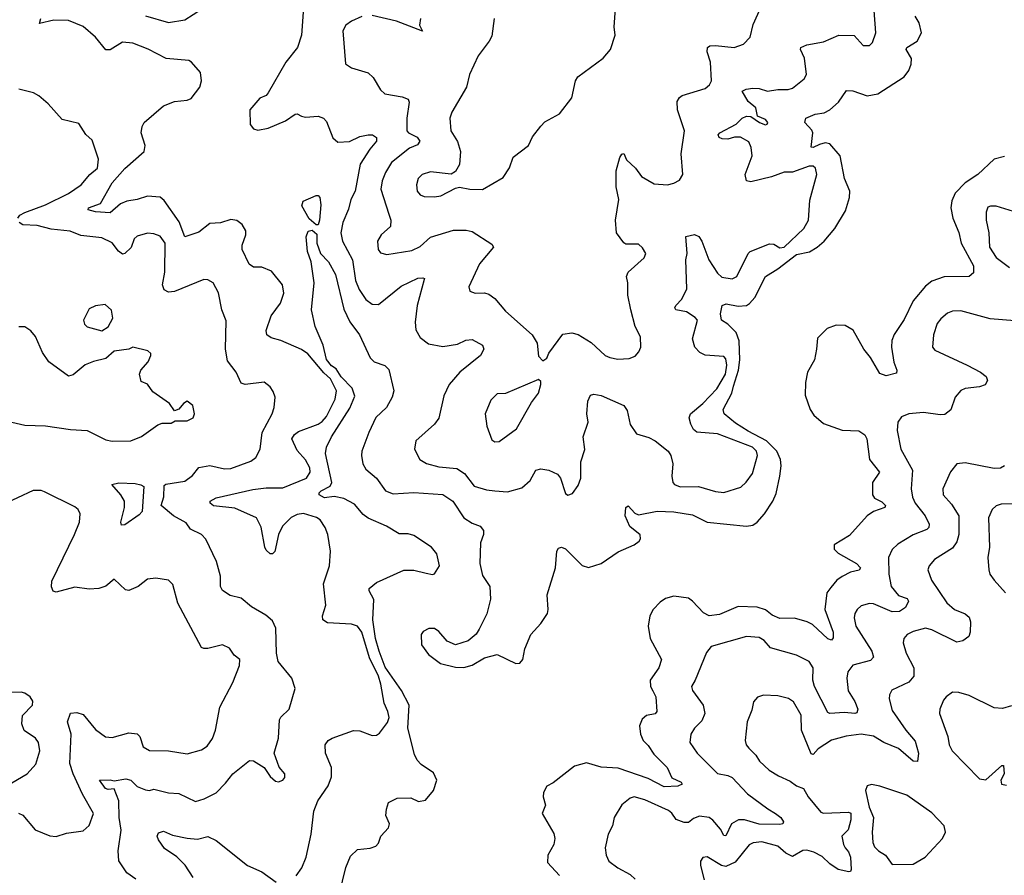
# Model space of a CAD drawing. Extents: x 1839239 to 1929705, y 762242 to 910352.
# Tile 376 of 429: x 1904260 to 1908994, y 865408 to 869519. Entities that reach past the tile are written whole.
import ezdxf

# ---------------------------------------------------------------- set-up
doc = ezdxf.new("R2010")
doc.units = 0

msp = doc.modelspace()

# ---------------------------------------------------------------- linework, layer by layer
at = {"layer": '0CON10XD'}
for points in [[(1904865, 869537.8), (1904975, 869505.5), (1905055, 869518.2), (1905135, 869569.6)], [(1905905, 869534.3), (1905855, 869511.4), (1905827.6, 869492.4), (1905814.5, 869465), (1905827.1, 869307.1), (1905855, 869288), (1905935, 869264), (1905960.3, 869240.3), (1905995, 869181.2), (1906015, 869162), (1906098.7, 869148.7), (1906127.7, 869137.7), (1906132, 869122), (1906120.9, 869045), (1906121.8, 868985), (1906129.2, 868975), (1906170.5, 868955), (1906184.5, 868935), (1906173, 868917), (1906135, 868901.5), (1906047.4, 868832.6), (1906018.8, 868785), (1906003.4, 868745), (1905996.8, 868705), (1906035.5, 868585), (1906044.4, 868555), (1906042.9, 868525), (1905998, 868485), (1905980.6, 868455), (1905984.4, 868415), (1905995, 868398.8), (1906025, 868390), (1906145, 868410.4), (1906185, 868428.5), (1906235, 868473.3), (1906345, 868507.1), (1906407.2, 868507.2), (1906435, 868500.5), (1906530.5, 868440.5), (1906537.8, 868425), (1906470.6, 868345), (1906418.8, 868235), (1906424.1, 868214.1), (1906450, 868205), (1906495, 868205.7), (1906515, 868200), (1906545, 868179.2), (1906595, 868118.6), (1906724.5, 868004.5), (1906747.5, 867965), (1906755, 867902.5), (1906775, 867880), (1906795, 867892.5), (1906804.2, 867915.8), (1906872, 868008), (1906915, 868014.4), (1906945, 868006.9), (1907007.9, 867967.9), (1907074.2, 867905), (1907097.5, 867895), (1907135, 867887.8), (1907189.7, 867890.3), (1907218.5, 867901.5), (1907236.7, 867923.3), (1907245.8, 867945), (1907244.4, 867995), (1907218.9, 868045), (1907198.2, 868125), (1907183.2, 868195), (1907184.2, 868254.2), (1907177.5, 868285), (1907186.2, 868305), (1907262.5, 868375), (1907270, 868395), (1907255, 868422.5), (1907235, 868440), (1907175, 868440), (1907165, 868446), (1907128.9, 868495), (1907124, 868556), (1907140, 868655), (1907127.1, 868715), (1907127.1, 868792.9), (1907145, 868856.7), (1907155, 868873.3), (1907165, 868876.2), (1907178.1, 868845), (1907221.1, 868805), (1907250, 868765), (1907310.2, 868730.2), (1907375, 868725.7), (1907405, 868732.5), (1907431.7, 868748.3), (1907448.8, 868775), (1907439.5, 868875), (1907456.4, 868985), (1907422.7, 869085), (1907421.1, 869125), (1907432, 869145), (1907445.5, 869154.5), (1907555, 869188.1), (1907576.9, 869205), (1907585.4, 869225), (1907581.8, 869315), (1907565.8, 869365), (1907566.2, 869385), (1907577.3, 869392.7), (1907605.6, 869394.4), (1907695.6, 869384.4), (1907739.5, 869400.5), (1907772, 869435), (1907787.1, 869495), (1907838.6, 869615)], [(1906255, 868666.9), (1906285, 868673.1), (1906355, 868710), (1906373.9, 868713.9), (1906424.2, 868704.2), (1906485, 868702.2), (1906585, 868760), (1906615, 868806.7), (1906632.1, 868857.9), (1906706, 868915), (1906725, 868956.7), (1906765, 869007.5), (1906785, 869027.5), (1906855, 869066.7), (1906915, 869143.3), (1906932, 869225), (1906943.3, 869245), (1907065, 869333.8), (1907101.2, 869375), (1907122.5, 869445), (1907118.6, 869485), (1907125.8, 869595)], [(1905590, 865405), (1905617.1, 865442.9), (1905636.8, 865495), (1905662.3, 865605), (1905674.7, 865715.3), (1905693.3, 865765), (1905743.4, 865836.6), (1905759.7, 865880.3), (1905758.9, 865925), (1905730.6, 865995), (1905729.2, 866035), (1905744, 866055), (1905762.8, 866067.2), (1905865, 866102.5), (1905895, 866102), (1905955, 866080), (1905975, 866080.8), (1905990, 866090), (1906029, 866141), (1906036.1, 866165), (1906030.7, 866195), (1906012.5, 866235), (1905996.6, 866326.6), (1905985.2, 866365), (1905942.3, 866452.3), (1905905.3, 866575), (1905885, 866604.3), (1905855, 866613.5), (1905740.7, 866620.7), (1905717.5, 866635), (1905716.7, 866655), (1905731.8, 866705), (1905721.5, 866808.5), (1905750, 866895), (1905754.2, 866965), (1905742.2, 867045), (1905729.1, 867079.1), (1905704.4, 867115), (1905686.7, 867126.7), (1905625, 867146.1), (1905595, 867141.9), (1905565, 867127), (1905523.8, 867085), (1905505.3, 867045), (1905486.6, 866963.4), (1905475, 866952.5), (1905465, 866952), (1905445, 866970), (1905438.2, 866985), (1905421.1, 867081.1), (1905398, 867125), (1905295, 867171.9), (1905192.6, 867182.6), (1905176, 867195), (1905176, 867205), (1905205, 867220.9), (1905381.9, 867261.9), (1905445, 867269.2), (1905525, 867268.6), (1905638.5, 867315), (1905657.3, 867345), (1905655.5, 867365), (1905635, 867404.3), (1905595, 867448.6), (1905568.8, 867505), (1905580.9, 867525), (1905600, 867540), (1905695, 867574.7), (1905715, 867588.5), (1905735, 867612.1), (1905777.5, 867695), (1905783.7, 867735), (1905755, 867793.1), (1905721.8, 867821.8), (1905645, 867913.8), (1905615, 867934.6), (1905515, 867977.2), (1905469.7, 867989.7), (1905448.1, 868005), (1905445.5, 868025.5), (1905468.7, 868095), (1905513.9, 868156.1), (1905530.4, 868205), (1905524.3, 868245), (1905470.9, 868310.9), (1905425, 868328.9), (1905385, 868329.4), (1905363.9, 868343.9), (1905329.5, 868415), (1905330, 868435), (1905347.3, 868485), (1905346.9, 868505), (1905330.6, 868535), (1905305, 868554.4), (1905275, 868558), (1905225, 868543.1), (1905175, 868539.2), (1905122.2, 868497.8), (1905055, 868475.6), (1905027.5, 868547.5), (1904955, 868650), (1904935, 868665.3), (1904875, 868670.8), (1904825, 868654.3), (1904775, 868646.6), (1904745, 868634.2), (1904695, 868590.4), (1904625, 868595.4), (1904590, 868605), (1904591.2, 868615), (1904649.4, 868635), (1904704.6, 868735), (1904765, 868803.2), (1904858.6, 868885), (1904864.2, 868915), (1904844, 868975), (1904848.6, 869005), (1904859.2, 869025), (1904951.2, 869105), (1905005, 869125.6), (1905065, 869132), (1905085, 869140), (1905126.9, 869195), (1905134.4, 869225.6), (1905128.9, 869265), (1905086.7, 869315), (1905073, 869323), (1904965, 869331.6), (1904877.2, 869377.2), (1904805, 869405.9), (1904755, 869410.4), (1904695, 869373.5), (1904675, 869374.4), (1904625.5, 869435.5), (1904566.2, 869486.2), (1904495, 869514.7), (1904425, 869516.7), (1904355, 869501.2), (1904361.8, 869525)], [(1905623.5, 869555), (1905614.7, 869445), (1905596.2, 869385), (1905539.2, 869315), (1905455, 869166.9), (1905445, 869154.4), (1905415, 869141.1), (1905366.2, 869085), (1905368.1, 869015), (1905383.8, 868995), (1905405, 868988.6), (1905455, 868997.8), (1905537.6, 869032.4), (1905585, 869064.2), (1905595, 869066), (1905615, 869055.7), (1905635, 869051.1), (1905694.4, 869055.6), (1905721.2, 869045), (1905735, 869030), (1905765, 868951.2), (1905789.6, 868929.6), (1905846.1, 868933.9), (1905895, 868957.2), (1905935, 868966.1), (1905956, 868966), (1905975, 868953.3), (1905975.6, 868935), (1905943, 868897), (1905896.9, 868825), (1905872.3, 868695), (1905852.1, 868655), (1905840.9, 868609.1), (1905814.2, 868544.2), (1905804.6, 868495), (1905812.9, 868455), (1905859.5, 868365), (1905875, 868265.6), (1905892.3, 868222.3), (1905924.8, 868174.8), (1905955, 868152.5), (1905985, 868149.6), (1906095, 868238.7), (1906175, 868277.1), (1906198.3, 868278.3), (1906205.9, 868275.9), (1906205, 868270)], [(1905781.9, 865255), (1905828.2, 865445), (1905851.2, 865498.8), (1905885, 865531.4), (1905945, 865537.5), (1905972.3, 865547.7), (1905985, 865562.5), (1905996.7, 865595), (1906033.3, 865635), (1906038.8, 865655), (1906020, 865695), (1906023.8, 865725), (1906033, 865757), (1906075, 865777.5), (1906140, 865780), (1906177.3, 865762.7), (1906211.2, 865768.8), (1906249.2, 865815), (1906266, 865865), (1906249.5, 865899.5), (1906190.3, 865940.3), (1906171.1, 865961.1), (1906157.7, 865987.7), (1906126.1, 866115), (1906133.3, 866225), (1906096, 866295), (1906017.5, 866407.5), (1905988.8, 866485), (1905971, 866545), (1905957.6, 866635), (1905963.4, 866733.4), (1905940, 866775), (1905941.1, 866785), (1905975.6, 866814.4), (1906106.9, 866873.1), (1906155, 866873.3), (1906215, 866859.2), (1906245, 866852.2), (1906255, 866855.6), (1906278.8, 866895), (1906265, 866952.9), (1906239.4, 866985), (1906155, 867040.4), (1906127.6, 867047.6), (1906085, 867048), (1906023.3, 867085), (1905935, 867123.5), (1905911.8, 867141.8), (1905870.5, 867190.5), (1905818.2, 867218.2), (1905772.9, 867227.1), (1905725, 867221.8), (1905700, 867235), (1905700, 867245), (1905710, 867255), (1905753.1, 867276.9), (1905760.3, 867295), (1905731.2, 867435), (1905735.3, 867464.7), (1905759.2, 867515), (1905848.2, 867651.8), (1905870.9, 867709.1), (1905858.3, 867748.3), (1905805, 867803.3), (1905781.3, 867841.3), (1905760, 867855), (1905735, 867886.5), (1905719.7, 867955), (1905680.6, 868045), (1905662.9, 868125), (1905675.7, 868255), (1905660.8, 868355), (1905644.3, 868405.7), (1905638, 868475), (1905647, 868503), (1905667, 868507), (1905688.1, 868488.1), (1905689.2, 868445), (1905705.8, 868395), (1905744.3, 868355), (1905777.9, 868295), (1905818.1, 868128.1), (1905847.7, 868067.7), (1905894.3, 868005), (1905945, 867893.3), (1905964.2, 867874.2), (1906015, 867856.7), (1906035, 867837.5), (1906058.8, 867735), (1906051.2, 867705), (1906022.9, 867655), (1905972.6, 867607.4), (1905939.1, 867535), (1905905.5, 867445), (1905902.9, 867425), (1905910.4, 867385), (1905925, 867358.6), (1905975.6, 867315), (1906018.1, 867255), (1906055, 867241.2), (1906155, 867247.6), (1906295, 867236.7), (1906341.8, 867205), (1906395, 867125.4), (1906435, 867099.3), (1906474.7, 867084.7), (1906490.5, 867065), (1906490, 867045), (1906475.4, 867005), (1906471.9, 866905), (1906485, 866847.8), (1906520.4, 866795), (1906522.9, 866735), (1906505.7, 866664.3), (1906469.9, 866590.1), (1906454.2, 866565.8), (1906415.8, 866534.2), (1906355, 866515.5), (1906315, 866532.2), (1906275, 866578.6), (1906255, 866593.1), (1906226.5, 866593.5), (1906200.7, 866579.3), (1906190, 866565), (1906192.5, 866515), (1906225, 866468.2), (1906282.5, 866425), (1906355, 866407.8), (1906395, 866406.2), (1906435, 866416.5), (1906495, 866452.2), (1906555, 866468.6), (1906645, 866426), (1906665, 866426.2), (1906679.2, 866445), (1906689.5, 866495), (1906717.5, 866565), (1906765, 866617.8), (1906797.7, 866665), (1906801.5, 866685), (1906796.2, 866755), (1906836.4, 866885), (1906843.3, 866965), (1906851.3, 866978.7), (1906865, 866984), (1906885, 866975.8), (1906965, 866895.7), (1906995, 866886.9), (1907055, 866905.8), (1907137.8, 866962.2), (1907215, 866995.9), (1907237.6, 867012.4), (1907245.4, 867025), (1907243.6, 867043.6), (1907194, 867084), (1907171.8, 867135), (1907174.2, 867175), (1907185, 867183.3), (1907218, 867148), (1907235, 867140.2), (1907325, 867156.9), (1907405, 867153.5), (1907495, 867139.3), (1907565, 867103.8), (1907755, 867085.6), (1907785, 867090), (1907805, 867104.2), (1907841.1, 867145), (1907881.5, 867205), (1907897.6, 867242.4), (1907914.2, 867325.8), (1907921.6, 867375), (1907917.7, 867405), (1907900.4, 867445), (1907850.6, 867495), (1907761.7, 867541.7), (1907700.8, 867580.8), (1907646.7, 867625), (1907641.9, 867645), (1907684.6, 867725), (1907692, 867758), (1907715.7, 867835), (1907721.9, 867885), (1907719.8, 867975), (1907705.3, 868015.3), (1907665, 868055.3), (1907634.8, 868074.8), (1907629.8, 868105), (1907637.7, 868145), (1907656.3, 868153.7), (1907715, 868141.9), (1907753.9, 868146.1), (1907769.2, 868155), (1907795, 868183.8), (1907844.9, 868285.1), (1907905, 868322.1), (1907995, 868390.2), (1908057.4, 868402.6), (1908094.2, 868425.8), (1908127.8, 868455), (1908179.6, 868515), (1908229.5, 868600.5), (1908249.1, 868665), (1908251.2, 868695), (1908226.2, 868755), (1908204.2, 868865), (1908155, 868922), (1908132.8, 868927.2), (1908105, 868918.4), (1908075, 868903.9), (1908066, 868906), (1908073.3, 868975), (1908068.3, 868988.3), (1908034.5, 869025), (1908039.2, 869045), (1908084.8, 869065.2), (1908128.2, 869071.8), (1908155, 869085.5), (1908197.4, 869122.6), (1908235, 869178), (1908265, 869177.1), (1908335, 869152.2), (1908385, 869162.9), (1908512.5, 869245), (1908535.5, 869275), (1908546.4, 869305), (1908547.2, 869332.8), (1908522.1, 869375), (1908524.6, 869385), (1908575.4, 869415), (1908595.3, 869455), (1908585, 869504.3), (1908565, 869535.6)], [(1906187.1, 869525), (1906182.8, 869492.8), (1906196.7, 869463.3), (1906071.9, 869511.9), (1905955, 869539.5)], [(1906205, 868270), (1906171.1, 868145), (1906162, 868065), (1906165, 868028.8), (1906185, 867991.1), (1906225, 867961.8), (1906295, 867948.4), (1906365, 867960), (1906405, 867979.1), (1906435, 867982.5), (1906485.4, 867955.4), (1906491.4, 867935), (1906476, 867905), (1906375.6, 867825), (1906325, 867765.7), (1906298.7, 867711.3), (1906275.4, 867604.6), (1906255, 867575.8), (1906164.4, 867495.6), (1906158, 867455), (1906184.2, 867405), (1906216.2, 867386.2), (1906275, 867369.6), (1906362.6, 867362.6), (1906398.8, 867338.8), (1906445, 867277.5), (1906505, 867260), (1906544.3, 867255.7), (1906605, 867249.5), (1906675, 867270), (1906714.3, 867305), (1906742, 867355), (1906765, 867361.4), (1906804.4, 867354.4), (1906845.5, 867335.5), (1906860.8, 867315), (1906885, 867242.5), (1906895, 867233.3), (1906917.7, 867242.3), (1906945, 867280), (1906957.5, 867315), (1906958.6, 867395), (1906976.6, 867453.4), (1906969.4, 867515), (1906993.3, 867585), (1906986.5, 867625), (1906991.1, 867685), (1907003.8, 867715), (1907020.6, 867719.4), (1907055, 867712.2), (1907165, 867664.2), (1907180.3, 867640.3), (1907194.4, 867574.4), (1907225, 867528), (1907285, 867510.8), (1907315, 867495.8), (1907378, 867445), (1907390, 867425), (1907400, 867385), (1907395.7, 867325), (1907400, 867295), (1907407.5, 867285), (1907435, 867273.8), (1907523.6, 867276.4), (1907605, 867251.5), (1907645, 867247.3), (1907726.7, 867273.3), (1907753.4, 867296.6), (1907782.6, 867337.4), (1907807.6, 867425), (1907801.8, 867445), (1907782.9, 867465), (1907615, 867528.9), (1907516.2, 867536.2), (1907500, 867550), (1907486.4, 867575), (1907478.8, 867605), (1907485.5, 867625), (1907545.2, 867674.8), (1907612.5, 867745), (1907653.4, 867815), (1907659.2, 867859.2), (1907655, 867888.8), (1907645, 867900.8), (1907555, 867906.5), (1907530.2, 867920.2), (1907506.7, 867945), (1907494.5, 867985), (1907518.1, 868075), (1907508.2, 868088.2), (1907466, 868115), (1907414, 868125), (1907409.2, 868135), (1907414.3, 868145), (1907443.8, 868176.2), (1907466.7, 868225), (1907462.9, 868365), (1907469.2, 868395), (1907463, 868477), (1907505, 868487.3), (1907525, 868476.7), (1907539.1, 868455), (1907573.8, 868365), (1907615, 868300.8), (1907635, 868281.1), (1907686.2, 868273.8), (1907708.6, 868285), (1907762.3, 868395), (1907772.2, 868405), (1907865, 868442.3), (1907885, 868440.6), (1907915, 868422.9), (1907935, 868425.8), (1908030, 868515), (1908053.1, 868555), (1908058.5, 868651.5), (1908092.7, 868775), (1908085.5, 868805.5), (1908074.4, 868814.4), (1908055, 868814.6), (1907975, 868786.7), (1907935, 868785.7), (1907875, 868763.7), (1907775, 868739.6), (1907753.8, 868743.8), (1907747.5, 868775), (1907782.1, 868865), (1907776, 868905), (1907765, 868931.1), (1907725, 868953.8), (1907696.2, 868953.8), (1907665, 868944.5), (1907637.1, 868947.1), (1907623.4, 868953.4), (1907618.8, 868965), (1907626.7, 868975), (1907705, 869017.5), (1907734, 869045), (1907755, 869055.6), (1907775, 869054.2), (1907817.5, 869025), (1907845, 869014.2), (1907853, 869017), (1907856.2, 869025), (1907845, 869040), (1907807.5, 869055), (1907798.9, 869095), (1907762.5, 869125), (1907734.2, 869175.8), (1907752.5, 869185), (1907785, 869189.3), (1907815, 869188.2), (1907855, 869175.3), (1907905, 869183.9), (1907955, 869183.4), (1907975, 869190), (1908030.8, 869235), (1908043.3, 869255), (1908033.8, 869333.8), (1908014.2, 869375), (1908016.2, 869385), (1908045, 869397.3), (1908125, 869412.7), (1908197.5, 869445), (1908272.5, 869442.5), (1908315, 869394), (1908345, 869394), (1908360.3, 869409.7), (1908375.7, 869455), (1908367.3, 869562.7)], [(1906541.9, 869525), (1906530.3, 869439.7), (1906518, 869415), (1906464.2, 869345), (1906422.5, 869255), (1906408.1, 869195), (1906338.5, 869075), (1906328.1, 869045), (1906332.9, 868985), (1906365, 868933.3), (1906379.4, 868885), (1906375, 868822.5), (1906355, 868790), (1906335, 868776.2), (1906235, 868788.5), (1906194.7, 868775.3), (1906175.7, 868755), (1906168.1, 868725), (1906170.6, 868695), (1906185, 868677.5), (1906205, 868670), (1906255, 868666.9)], [(1904250.8, 868565), (1904260.7, 868579.3), (1904285, 868592.5), (1904385, 868628.8), (1904495, 868683.3), (1904555.2, 868724.8), (1904597.7, 868775), (1904634.6, 868805), (1904638.8, 868848.8), (1904609.1, 868939.1), (1904577.6, 868967.6), (1904545, 869020), (1904465, 869040), (1904397.5, 869115), (1904352.3, 869152.3), (1904327, 869167), (1904255.5, 869185.5)], [(1908995, 868862.1), (1908945, 868848), (1908866.2, 868775), (1908804.8, 868735.2), (1908757.2, 868685), (1908741.4, 868648.6), (1908736.2, 868615), (1908745.8, 868565), (1908775, 868496), (1908785.9, 868445), (1908845, 868336), (1908845, 868302.5), (1908824.4, 868285.6), (1908705, 868282.5), (1908645, 868262.5), (1908615, 868238.2), (1908555, 868167.8), (1908512, 868078), (1908463.9, 868006.1), (1908452.9, 867977.1), (1908451, 867945), (1908463.2, 867873.2), (1908477.8, 867835), (1908475, 867820), (1908425, 867807.5), (1908395, 867819.1), (1908350.4, 867895), (1908318.8, 867935), (1908267.2, 868027.2), (1908228.9, 868048.9), (1908185, 868051.5), (1908142.5, 868035), (1908095, 867988), (1908091.4, 867935), (1908080.6, 867885), (1908047.3, 867825), (1908038.5, 867775), (1908037.1, 867715), (1908059.7, 867645), (1908077.8, 867617.8), (1908125, 867577.9), (1908215, 867546.1), (1908293.8, 867543.8), (1908323.9, 867523.9), (1908332.7, 867505), (1908345.4, 867405), (1908394.5, 867345), (1908359.7, 867295), (1908359.8, 867235), (1908369.7, 867219.7), (1908405, 867202.3), (1908423.1, 867185), (1908420, 867175), (1908365, 867155.3), (1908335, 867134.7), (1908249.2, 867040.8), (1908175.8, 866995), (1908175.8, 866975), (1908194.3, 866955), (1908283.3, 866905), (1908301.9, 866885), (1908296, 866874), (1908255, 866863.4), (1908215, 866844), (1908189.2, 866825), (1908159.4, 866790.6), (1908141.1, 866765), (1908130.9, 866685), (1908170.5, 866575), (1908170.7, 866549.3), (1908162.3, 866537.7), (1908145, 866544.3), (1908071.9, 866611.9), (1908046.1, 866626.1), (1907985, 866643.3), (1907915, 866641.8), (1907877, 866657), (1907845, 866682.5), (1907805.6, 866695.6), (1907715, 866699), (1907625, 866660.9), (1907575, 866654.6), (1907548.2, 866668.2), (1907495.5, 866725.5), (1907475, 866738.4), (1907405, 866749.1), (1907365, 866737.1), (1907339.9, 866720.1), (1907306.4, 866685), (1907290, 866655), (1907281.2, 866605), (1907291.5, 866545), (1907345.8, 866445), (1907332.2, 866405), (1907291.8, 866345), (1907293.6, 866315), (1907303.5, 866293.5), (1907319.1, 866265), (1907322.5, 866195), (1907315, 866184), (1907273.3, 866175), (1907252.7, 866157.3), (1907239.2, 866125), (1907244.4, 866085), (1907257.1, 866055), (1907281.3, 866031.3), (1907309.5, 865989.5), (1907373.3, 865925), (1907395.7, 865875.7), (1907440.8, 865855), (1907445.8, 865845), (1907425, 865836.5), (1907358, 865832), (1907282, 865872), (1907137.3, 865922.7), (1907055, 865926.5), (1906985, 865947.8), (1906927.6, 865932.4), (1906825, 865851.4), (1906793.8, 865835), (1906778.9, 865805), (1906777.5, 865785), (1906788.2, 865745), (1906772.5, 865705), (1906827.9, 865607.9), (1906833.1, 865585), (1906828.9, 865555), (1906798.7, 865505), (1906798.3, 865468.3), (1906855, 865406.7)], [(1905685, 868532.5), (1905652.2, 868562.2), (1905616, 868625), (1905622.5, 868647.5), (1905685, 868673.3), (1905695, 868673.3), (1905703.3, 868665), (1905708.7, 868628.7), (1905702.2, 868555), (1905695, 868533.3), (1905685, 868532.5)], [(1909059.4, 868590.6), (1908955, 868622), (1908927, 868623), (1908915, 868617.5), (1908906.2, 868593.8), (1908905.8, 868555.8), (1908918.6, 868495), (1908923.3, 868425), (1908955.3, 868375.3), (1909017.9, 868327.9)], [(1904502.3, 868502.3), (1904412.2, 868512.2), (1904345, 868529.4), (1904275, 868533.8), (1904257.5, 868545)], [(1904819.1, 865389.1), (1904775, 865420), (1904737.1, 865477.1), (1904733.1, 865525), (1904748.7, 865625), (1904738.4, 865685), (1904736.8, 865765), (1904715, 865823.3), (1904685, 865820.4), (1904673.3, 865825), (1904643.3, 865865), (1904695, 865866.7), (1904715, 865860.8), (1904770.4, 865870.4), (1904795, 865864.6), (1904824.8, 865834.8), (1904865, 865817.5), (1904885, 865814.3), (1904905, 865821.9), (1904975, 865804.1), (1905025, 865801.2), (1905105, 865762.2), (1905146.7, 865775), (1905205, 865804.4), (1905250.2, 865849.8), (1905285, 865895.6), (1905365, 865959.2), (1905385, 865958), (1905435.8, 865925.8), (1905465, 865882.5), (1905489.3, 865859.3), (1905505, 865856.2), (1905526, 865865), (1905535, 865877.5), (1905535.5, 865895), (1905507.8, 865927.8), (1905484.2, 865995), (1905504.3, 866065.7), (1905509.4, 866155), (1905515, 866167.5), (1905555.8, 866205), (1905584.2, 866305), (1905569.4, 866355), (1905503.5, 866435), (1905495.5, 866475), (1905492.2, 866595), (1905475, 866630), (1905443.3, 866656.7), (1905375, 866697.3), (1905325, 866739.6), (1905271.5, 866751.5), (1905235.8, 866775.8), (1905225.7, 866795.7), (1905226.4, 866845), (1905206, 866916), (1905155, 867022.5), (1905134.3, 867045), (1905080.9, 867070.9), (1905060.5, 867100.5), (1904999.2, 867135), (1904941.2, 867185), (1904953.6, 867226.4), (1904955, 867280), (1904963.6, 867286.4), (1905055, 867302), (1905090.7, 867329.3), (1905122.3, 867367.7), (1905175, 867377.1), (1905245, 867360.8), (1905275, 867361.5), (1905371.9, 867398.1), (1905395.6, 867415), (1905416.2, 867455), (1905425.4, 867535), (1905474.5, 867625), (1905483.5, 867655), (1905488.6, 867705), (1905478.3, 867731.7), (1905463.8, 867755), (1905435, 867777.5), (1905345, 867765.7), (1905325, 867772), (1905300.8, 867825), (1905259.7, 867879.7), (1905249.5, 867935), (1905252.4, 868072.4), (1905232.2, 868125), (1905216.3, 868206.3), (1905190, 868255), (1905165, 868268.6), (1905145, 868270.8), (1905005, 868212.9), (1904975, 868208.9), (1904955, 868220), (1904946.2, 868245), (1904958.7, 868305), (1904960.4, 868445), (1904935, 868478.5), (1904905, 868490), (1904875, 868492.7), (1904825, 868478), (1904811.4, 868465), (1904795.7, 868424.3), (1904765, 868395.5), (1904755, 868392.9), (1904735, 868406.5), (1904705, 868446.8), (1904655, 868470.9), (1904555, 868482.1), (1904502.3, 868502.3)], [(1904655, 868024), (1904685, 868042.5), (1904708.8, 868085), (1904702.3, 868122.3), (1904670.7, 868150.7), (1904625, 868143.8), (1904595, 868130), (1904567.5, 868075), (1904572.5, 868055), (1904585, 868043.3), (1904655, 868024)], [(1909045, 868071.7), (1908925, 868081.8), (1908785, 868120.4), (1908745, 868117.5), (1908720.8, 868109.2), (1908688.1, 868081.9), (1908671.5, 868058.5), (1908653.6, 868005), (1908648, 867945), (1908660.5, 867930.5), (1908815, 867858.9), (1908880, 867825), (1908905.7, 867805), (1908912.9, 867785), (1908902, 867765), (1908875, 867754.6), (1908805, 867746.2), (1908785, 867736.7), (1908757.1, 867705), (1908736.6, 867643.4), (1908707.9, 867622.1), (1908685, 867619.4), (1908605, 867631.8), (1908534.6, 867625.4), (1908498.8, 867611.2), (1908482.2, 867585), (1908478.1, 867545), (1908495.8, 867455.8), (1908552.2, 867355), (1908546.2, 867265), (1908552.7, 867225), (1908565.9, 867195), (1908612.5, 867135), (1908633.1, 867095), (1908630.8, 867079.2), (1908621.6, 867068.4), (1908555, 867042.7), (1908482.1, 866997.9), (1908455, 866972.5), (1908436.5, 866935), (1908438.5, 866855), (1908450.4, 866795), (1908485, 866751.8), (1908527.5, 866737.5), (1908533.1, 866725), (1908518.7, 866695), (1908489.2, 866675), (1908455, 866674), (1908365, 866711.2), (1908345, 866713.5), (1908305, 866702.9), (1908285.7, 866685), (1908275.6, 866665), (1908271.2, 866645), (1908280.5, 866605), (1908356.2, 866485), (1908364.4, 866455), (1908351.1, 866438.9), (1908265, 866416.7), (1908242.1, 866385), (1908236.8, 866355), (1908243.4, 866293.4), (1908275, 866242), (1908289.4, 866205), (1908285, 866188.8), (1908275.5, 866184.5), (1908225, 866189.2), (1908155, 866184.5), (1908145, 866190), (1908081.9, 866315), (1908072.5, 866345), (1908074.6, 866405), (1908055, 866435.6), (1907995, 866465.7), (1907869.7, 866499.7), (1907840, 866535), (1907815, 866549.6), (1907754.4, 866554.4), (1907585, 866506.5), (1907561.7, 866478.3), (1907507.5, 866345), (1907489.5, 866315), (1907495, 866296), (1907545.6, 866225), (1907554.4, 866185), (1907539.5, 866150.5), (1907504.4, 866115), (1907487.1, 866085), (1907481.4, 866045), (1907517.1, 865995), (1907615, 865896.1), (1907665, 865887.8), (1907685, 865877.1), (1907759.7, 865799.7), (1907856.3, 865726.3), (1907894.2, 865705), (1907918.8, 865685), (1907932, 865665), (1907928.8, 865655), (1907915, 865651.5), (1907815, 865653), (1907745, 865673.6), (1907715.2, 865674.8), (1907682.8, 865655), (1907655, 865597.5), (1907645, 865598.6), (1907628.9, 865628.9), (1907593.2, 865673.2), (1907575, 865685.9), (1907528.3, 865691.7), (1907499.7, 865680.3), (1907475, 865660.9), (1907455, 865662), (1907415.6, 865675.6), (1907395, 865706.7), (1907378.7, 865718.7), (1907265, 865770.8), (1907215, 865784.4), (1907195, 865778.6), (1907155, 865746), (1907118.9, 865685), (1907110, 865645), (1907088.6, 865605), (1907075, 865540), (1907079.4, 865505), (1907092.9, 865475), (1907135, 865443.1), (1907195, 865411.9), (1907219.1, 865389.1)], [(1904090, 867615), (1904285, 867570), (1904385, 867567.5), (1904505, 867549.4), (1904584.3, 867544.3), (1904675, 867499.2), (1904705, 867492.9), (1904794.3, 867495.7), (1904846.4, 867516.4), (1904925, 867572), (1904945, 867580), (1904989.3, 867580.7), (1905008.3, 867591.7), (1905065, 867591.2), (1905093.9, 867606.1), (1905101.2, 867625), (1905092, 867665), (1905065, 867686.2), (1905047.5, 867675), (1905025, 867647.5), (1905005, 867640), (1904980, 867675), (1904900.3, 867730.3), (1904875, 867767.5), (1904845, 867780), (1904836.7, 867815), (1904843.3, 867835), (1904877.5, 867875), (1904890, 867905), (1904890, 867915), (1904877, 867927), (1904805, 867945.8), (1904785, 867936), (1904715, 867926.7), (1904675, 867890), (1904615, 867876.7), (1904575, 867860), (1904517.3, 867812.7), (1904495, 867806.2), (1904400, 867875), (1904370.3, 867920.3), (1904336.6, 867996.6), (1904314.4, 868024.4), (1904285, 868042.9), (1904256.8, 868043.2)], [(1906545, 867490), (1906565, 867492.5), (1906647.9, 867552.1), (1906720.3, 867679.7), (1906753.8, 867725), (1906766.1, 867766.1), (1906765, 867780), (1906755, 867790), (1906595, 867721.9), (1906555, 867721.2), (1906525, 867691.2), (1906497.5, 867625), (1906505.7, 867565.7), (1906529.5, 867499.5), (1906545, 867490)], [(1908994, 867375), (1908975.4, 867364.6), (1908945, 867362.2), (1908805, 867389.4), (1908765.7, 867384.3), (1908734.6, 867345.4), (1908698.1, 867265), (1908699.4, 867235), (1908740.5, 867190.5), (1908775.3, 867135.3), (1908775.8, 867045), (1908765, 867010), (1908745, 866980), (1908658.6, 866925), (1908632.9, 866895), (1908626.7, 866875), (1908643.8, 866825), (1908717.1, 866717.1), (1908755, 866685.4), (1908805, 866664.5), (1908825, 866647.5), (1908830.7, 866625), (1908829.4, 866575), (1908823.1, 866555), (1908795, 866533.4), (1908765, 866527.8), (1908645, 866586.4), (1908615, 866594.4), (1908555, 866579.1), (1908526, 866564), (1908511.1, 866545), (1908508.2, 866525), (1908521.8, 866475), (1908558.5, 866405), (1908558.8, 866365), (1908535, 866335.4), (1908452.7, 866297.3), (1908441.5, 866275), (1908440.9, 866255), (1908455, 866199.2), (1908520, 866105), (1908565, 866051.4), (1908581.2, 865995), (1908575.8, 865954.2), (1908555, 865955.8), (1908485, 866016.6), (1908415, 866045.2), (1908365, 866076), (1908305, 866086.3), (1908233.4, 866076.6), (1908163.4, 866056.6), (1908098.5, 866015), (1908075, 865988.6), (1908065, 865990.8), (1908018.5, 866105), (1908016.4, 866176.4), (1907980.4, 866240.4), (1907956.7, 866256.7), (1907905, 866269.2), (1907836.8, 866273.2), (1907806.7, 866263.3), (1907788.3, 866241.7), (1907779.3, 866200.7), (1907756.9, 866145), (1907748.6, 866055), (1907752.9, 866035), (1907765, 866018.8), (1907799.2, 865985), (1907816.5, 865956.5), (1907863.3, 865913.3), (1907908, 865885), (1907965, 865859.4), (1907995, 865836.7), (1908028.6, 865825), (1908050.5, 865785), (1908111.5, 865711.5), (1908125, 865706.2), (1908245, 865710.2), (1908256.2, 865706.2), (1908256.5, 865673.5), (1908243.3, 865626.7), (1908212.5, 865595), (1908220, 865555), (1908229, 865539), (1908245, 865519.5), (1908254.6, 865495), (1908257.5, 865435), (1908254, 865426), (1908245.6, 865424.4), (1908195, 865435.3), (1908155, 865462.5), (1908118.3, 865498.3), (1908078, 865518), (1908045, 865527.6), (1908025, 865527), (1907975, 865497.6), (1907944.2, 865514.2), (1907905, 865547.5), (1907828.1, 865568.1), (1907785.9, 865564.1), (1907766.4, 865553.6), (1907699.1, 865470.9), (1907655, 865450), (1907634.3, 865454.3), (1907565, 865496.7), (1907545, 865492.5), (1907534, 865475), (1907532.5, 865455), (1907551.4, 865385)], [(1904255, 865705.6), (1904275, 865695.7), (1904335, 865625.6), (1904405, 865597.5), (1904435.8, 865594.2), (1904485, 865609.2), (1904565, 865620.6), (1904595, 865646), (1904615.4, 865705), (1904563, 865797), (1904517.1, 865895), (1904501.4, 865945), (1904508.3, 866085), (1904489.4, 866145), (1904505, 866186.7), (1904535, 866190), (1904565, 866180), (1904625, 866107.5), (1904673.5, 866073.5), (1904705, 866069.1), (1904785, 866092.5), (1904825, 866087.1), (1904837.1, 866075), (1904854.4, 866025), (1904885, 866007.5), (1904976.3, 866006.3), (1905065, 865991.9), (1905135, 866010.6), (1905161.7, 866028.3), (1905187.1, 866065), (1905201.9, 866105), (1905221.9, 866215), (1905285, 866333.8), (1905317.8, 866415), (1905318.1, 866445), (1905292, 866465), (1905269.1, 866499.1), (1905235, 866514.4), (1905165, 866497.8), (1905145, 866496.9), (1905135, 866502.5), (1905021.1, 866715), (1904995.8, 866805), (1904975, 866825.6), (1904915, 866835.6), (1904875, 866830), (1904830, 866795), (1904785, 866775.8), (1904769.5, 866779.5), (1904715, 866830), (1904675, 866796.7), (1904640, 866785), (1904595, 866781.9), (1904525, 866791.4), (1904435, 866768), (1904422, 866772), (1904413.6, 866793.6), (1904415, 866821.2), (1904523.1, 867045), (1904547.8, 867105), (1904550.8, 867145), (1904542, 867165), (1904525, 867178.1), (1904379.6, 867249.6), (1904363.2, 867256.8), (1904325, 867256.9), (1904175, 867185.7)], [(1904750, 867090), (1904746.2, 867105), (1904764.7, 867175), (1904764, 867205), (1904746.4, 867236.4), (1904702.5, 867285), (1904737.1, 867292.9), (1904815, 867290), (1904843, 867283), (1904857.5, 867275), (1904849.4, 867155), (1904835, 867138.9), (1904765, 867091.2), (1904750, 867090)], [(1909106.2, 867193.8), (1908978.7, 867191.3), (1908955, 867182.9), (1908935.4, 867164.6), (1908918.5, 867125), (1908921.8, 866985), (1908914.5, 866935), (1908918.6, 866875), (1908924.5, 866854.5), (1908945, 866826), (1909000, 866765)], [(1904195, 865836.2), (1904295.5, 865894.5), (1904338.3, 865941.7), (1904356.9, 866005), (1904350, 866045), (1904336.2, 866066.2), (1904282.6, 866102.6), (1904270.4, 866135), (1904274, 866176), (1904321.2, 866225), (1904323.3, 866245), (1904310, 866265), (1904285, 866283.3), (1904268, 866288), (1904175.9, 866284.1)], [(1909027.9, 866222.1), (1908985, 866209.4), (1908945, 866212.9), (1908825, 866270.8), (1908775, 866286), (1908745, 866288), (1908714.5, 866265.5), (1908701.7, 866248.3), (1908684, 866205), (1908682.5, 866185), (1908722.2, 866075), (1908728.5, 866035), (1908743.1, 866005), (1908875, 865871.2), (1908905, 865866.7), (1908982.5, 865935), (1908990, 865935), (1908992.5, 865895), (1908977.5, 865865), (1908980, 865845), (1909005, 865840)], [(1908455, 865460), (1908555, 865460.6), (1908613.1, 865495), (1908696.2, 865583.8), (1908710.8, 865615), (1908703.8, 865645), (1908645, 865707.5), (1908525, 865793.1), (1908395, 865836), (1908355, 865843.3), (1908335, 865837.5), (1908326.7, 865815), (1908344.3, 865734.3), (1908365.4, 865685.4), (1908358, 865615), (1908361.5, 865565), (1908370.4, 865545), (1908388.9, 865525), (1908422.2, 865505), (1908455, 865460)], [(1905095, 865397.5), (1905056.5, 865456.5), (1905015, 865495.6), (1904956.7, 865536.7), (1904927.3, 865577.3), (1904921.2, 865595), (1904928, 865612), (1904951.2, 865618.8), (1904995, 865600), (1905065, 865585.4), (1905115, 865581.1), (1905165, 865594.2), (1905204.6, 865574.6), (1905355.7, 865455), (1905424.1, 865424.1), (1905493.8, 865375)]]:
    msp.add_lwpolyline(points, dxfattribs=at)

doc.saveas('drawing.dxf')
